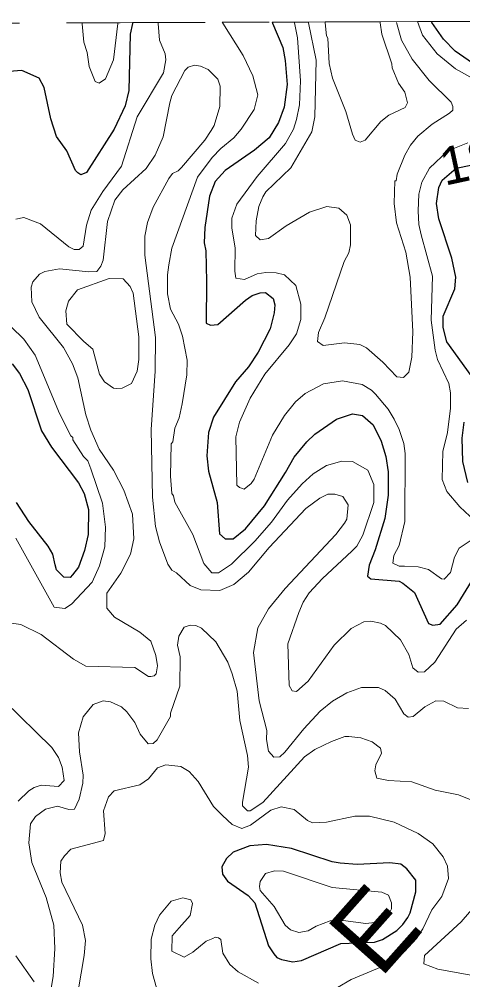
# Model space of a CAD drawing. Extents: x 423 to 448.8, y 7456.3 to 7484.
# Drawn here: x 444.257 to 445.198, y 7481.99 to 7484.028 of the extents above; entities that cross this region are included whole.
import ezdxf
from ezdxf.enums import TextEntityAlignment as Align

# ---------------------------------------------------------------- set-up
doc = ezdxf.new("R2010")
doc.units = 0
doc.header["$LTSCALE"] = 0.032
doc.linetypes.add('SHORT_DASHED', pattern=[2.7, 1.5, -1.2])
for name, color, linetype, lineweight in [('1', 7, 'Continuous', 25), ('2', 7, 'Continuous', 13), ('22', 7, 'SHORT_DASHED', 13)]:
    doc.layers.add(name, color=color, linetype=linetype, lineweight=lineweight)
doc.layers.add('61', color=7, linetype='Continuous')

msp = doc.modelspace()

# ---------------------------------------------------------------- linework, layer by layer
at = {"layer": '1'}
for points in [[(444.4983, 7484.0206), (444.4979, 7484.0186), (444.4929, 7483.9959), (444.4899, 7483.8768), (444.4821, 7483.8443), (444.4589, 7483.7948), (444.4001, 7483.7028), (444.3884, 7483.6978), (444.3815, 7483.702), (444.3769, 7483.7067), (444.3583, 7483.7484), (444.3367, 7483.7793), (444.3243, 7483.8165), (444.3104, 7483.883), (444.2996, 7483.9031), (444.2632, 7483.9194), (444.2362, 7483.917)], [(444.7937, 7484.0217), (444.7946, 7484.0197), (444.817, 7483.9681), (444.8217, 7483.9403), (444.8255, 7483.8892), (444.8193, 7483.8413), (444.8077, 7483.8088), (444.7876, 7483.7762), (444.7567, 7483.7499), (444.694, 7483.7066), (444.6731, 7483.6834), (444.6608, 7483.6525), (444.6515, 7483.586), (444.65, 7483.5535), (444.6531, 7483.5365), (444.6546, 7483.4715), (444.6538, 7483.3834), (444.6631, 7483.3787), (444.6786, 7483.3803), (444.7374, 7483.4321), (444.7513, 7483.4414), (444.7683, 7483.4475), (444.7799, 7483.4483), (444.7962, 7483.4352), (444.8, 7483.422), (444.7985, 7483.405), (444.7899, 7483.371), (444.7644, 7483.3215), (444.7436, 7483.2905), (444.7165, 7483.2588), (444.6693, 7483.1838), (444.6592, 7483.1513), (444.6553, 7483.1018), (444.6592, 7483.0693), (444.677, 7483.0028), (444.6824, 7482.9363), (444.694, 7482.9254), (444.7111, 7482.9255), (444.7374, 7482.9464), (444.7776, 7482.9958), (444.8224, 7483.0662), (444.841, 7483.0987), (444.8673, 7483.1312), (444.8843, 7483.1474), (444.9307, 7483.1792), (444.9648, 7483.1908), (444.9856, 7483.1869), (445.0081, 7483.1676), (445.0251, 7483.1328), (445.0351, 7483.1003), (445.0398, 7483.0678), (445.0398, 7483.0183), (445.0328, 7482.9688), (445.0127, 7482.9023), (444.9995, 7482.8698), (444.9965, 7482.8465), (445.0034, 7482.8404), (445.0637, 7482.8357), (445.0715, 7482.8311), (445.0963, 7482.8117), (445.1256, 7482.746), (445.1349, 7482.7422), (445.1504, 7482.7445), (445.1867, 7482.7854), (445.2192, 7482.8388)], [(445.6501, 7483.7817), (445.7011, 7483.7863), (445.7197, 7483.7933), (445.7197, 7483.8033), (445.7166, 7483.8088), (445.6903, 7483.8296), (445.6052, 7483.8606), (445.5371, 7483.8714), (445.5031, 7483.8675), (445.418, 7483.8784), (445.3329, 7483.8946), (445.2664, 7483.9147), (445.2192, 7483.9348), (445.1821, 7483.9603), (445.1574, 7483.9859), (445.1331, 7484.0209), (445.1317, 7484.0229)], [(445.2161, 7483.272), (445.1643, 7483.3431), (445.1566, 7483.3741), (445.1566, 7483.398), (445.1813, 7483.4561), (445.1836, 7483.4808), (445.1751, 7483.521), (445.1473, 7483.6046), (445.1426, 7483.6371), (445.1473, 7483.6711), (445.155, 7483.6866), (445.1842, 7483.7122), (445.2467, 7483.7244)], [(444.2424, 7483.2967), (444.2578, 7483.2766), (444.2756, 7483.2426), (444.305, 7483.1544), (444.3259, 7483.1203), (444.3831, 7483.0445), (444.3955, 7483.0214), (444.4047, 7482.9874), (444.404, 7482.9348), (444.3962, 7482.9007), (444.3831, 7482.8651), (444.3707, 7482.8489), (444.3653, 7482.8434), (444.3522, 7482.8442), (444.3367, 7482.8597), (444.3335, 7482.8702), (444.329, 7482.893), (444.3189, 7482.91), (444.2779, 7482.9626), (444.2516, 7483.0028)], [(445.2092, 7483.0453), (445.1983, 7483.0894), (445.1968, 7483.139), (445.2014, 7483.173)]]:
    msp.add_lwpolyline(points, dxfattribs=at)
msp.add_lwpolyline([(445.08, 7482.2254), (445.0669, 7482.2355), (445.0437, 7482.2379), (444.9741, 7482.2348), (444.9385, 7482.2371), (444.9215, 7482.2402), (444.8348, 7482.2688), (444.7822, 7482.2773), (444.7467, 7482.2742), (444.7111, 7482.261), (444.6971, 7482.2471), (444.6871, 7482.2293), (444.6886, 7482.2139), (444.6994, 7482.1992), (444.7428, 7482.169), (444.7575, 7482.1536), (444.7861, 7482.0623), (444.7977, 7482.0453), (444.8039, 7482.0375), (444.8139, 7482.0329), (444.8379, 7482.0282), (444.8565, 7482.0306), (444.94, 7482.0669), (445.0112, 7482.07), (445.0282, 7482.0754), (445.0583, 7482.0948), (445.0715, 7482.1071), (445.0815, 7482.1218), (445.0869, 7482.1319), (445.0986, 7482.1768), (445.0985, 7482.2015)], close=True, dxfattribs=at)
at = {"layer": '2'}
for points in [[(444.2501, 7483.6038), (444.2671, 7483.6069), (444.3027, 7483.5937), (444.363, 7483.545), (444.3738, 7483.5396), (444.3847, 7483.5396), (444.3932, 7483.5465), (444.4001, 7483.5907), (444.4102, 7483.6231), (444.4349, 7483.6626), (444.4744, 7483.716), (444.5076, 7483.8211), (444.5633, 7483.914), (444.5688, 7483.9418), (444.5672, 7483.9542), (444.5548, 7483.9836), (444.5521, 7484.0188), (444.5519, 7484.0208)], [(444.4668, 7484.0205), (444.4667, 7484.0185), (444.4573, 7483.9418), (444.4404, 7483.9016), (444.4272, 7483.8923), (444.4187, 7483.8961), (444.4055, 7483.9279), (444.4017, 7483.9573), (444.3947, 7483.9789), (444.391, 7484.0182), (444.3908, 7484.0202)], [(444.6801, 7482.8535), (444.6662, 7482.8535), (444.6492, 7482.8729), (444.626, 7482.9348), (444.5873, 7483.0036), (444.5844, 7483.0164), (444.5815, 7483.0214), (444.578, 7483.0585), (444.5795, 7483.1273), (444.5834, 7483.1312), (444.5873, 7483.1606), (444.5966, 7483.1823), (444.6028, 7483.2117), (444.6128, 7483.2735), (444.6136, 7483.3045), (444.6035, 7483.3555), (444.595, 7483.381), (444.578, 7483.4128), (444.5718, 7483.4452), (444.5718, 7483.4855), (444.5749, 7483.5071), (444.5811, 7483.5419), (444.5935, 7483.5752), (444.6353, 7483.6927), (444.667, 7483.7345), (444.6848, 7483.7538), (444.7126, 7483.7763), (444.7281, 7483.7948), (444.7559, 7483.8366), (444.7637, 7483.8676), (444.7528, 7483.9078), (444.7327, 7483.9511), (444.6893, 7484.0193), (444.688, 7484.0213)], [(444.8417, 7484.0199), (444.848, 7483.9882), (444.8541, 7483.8969), (444.8518, 7483.8459), (444.8457, 7483.815), (444.8395, 7483.7948), (444.8224, 7483.7639), (444.7621, 7483.6943), (444.7188, 7483.6355), (444.7087, 7483.6061), (444.7087, 7483.5845), (444.7157, 7483.5427), (444.7149, 7483.4932), (444.7173, 7483.4785), (444.735, 7483.4754), (444.7621, 7483.4877), (444.7807, 7483.4908), (444.8023, 7483.4901), (444.8201, 7483.4854), (444.8441, 7483.463), (444.8549, 7483.4236), (444.8549, 7483.3911), (444.8456, 7483.3602), (444.8302, 7483.3369), (444.7783, 7483.2751), (444.7474, 7483.224), (444.725, 7483.173), (444.7173, 7483.142), (444.7188, 7483.0391), (444.7244, 7483.0342), (444.7343, 7483.0307), (444.7498, 7483.043), (444.7559, 7483.0523), (444.7946, 7483.1451), (444.8201, 7483.1869), (444.8433, 7483.2163), (444.8642, 7483.2341), (444.9029, 7483.2542), (444.9431, 7483.2604), (444.9849, 7483.2526), (445.005, 7483.241), (445.0135, 7483.2325), (445.0398, 7483.2008), (445.0529, 7483.1792), (445.0638, 7483.1575), (445.0731, 7483.1281), (445.0761, 7483.1065), (445.0754, 7482.9626), (445.0638, 7482.9116), (445.0522, 7482.8899), (445.0498, 7482.8736), (445.0638, 7482.8674), (445.0746, 7482.8674), (445.104, 7482.8659), (445.1257, 7482.8605), (445.1535, 7482.8404), (445.1589, 7482.8396), (445.1721, 7482.8543), (445.1805, 7482.8868), (445.1906, 7482.9054), (445.2246, 7482.9286)], [(444.8708, 7484.0219), (444.8712, 7484.02), (444.8874, 7483.941), (444.8843, 7483.8211), (444.8781, 7483.7887), (444.8333, 7483.7128), (444.7806, 7483.6618), (444.7745, 7483.651), (444.766, 7483.6309), (444.7598, 7483.5999), (444.759, 7483.5689), (444.7683, 7483.5597), (444.7861, 7483.5628), (444.824, 7483.5898), (444.8735, 7483.6185), (444.9098, 7483.6309), (444.9353, 7483.627), (444.9524, 7483.6123), (444.9601, 7483.5914), (444.9601, 7483.5489), (444.957, 7483.5326), (444.947, 7483.5141), (444.906, 7483.3942), (444.8921, 7483.3633), (444.8905, 7483.3439), (444.9021, 7483.3354), (444.9478, 7483.3416), (444.9802, 7483.3377), (444.9942, 7483.3308), (445.0289, 7483.3006), (445.0583, 7483.2689), (445.0723, 7483.2681), (445.0838, 7483.2789), (445.0901, 7483.3107), (445.0924, 7483.3648), (445.087, 7483.4808), (445.0777, 7483.5334), (445.0576, 7483.596), (445.0529, 7483.6371), (445.0545, 7483.685), (445.0568, 7483.685), (445.0591, 7483.6989), (445.0753, 7483.7392), (445.0877, 7483.7608), (445.1032, 7483.7801), (445.1334, 7483.8049), (445.1705, 7483.8289), (445.1775, 7483.8351), (445.1775, 7483.8428), (445.1736, 7483.8521), (445.1272, 7483.8977), (445.0908, 7483.9433), (445.0684, 7483.9836), (445.058, 7484.0207)], [(445.023, 7484.0225), (445.0233, 7484.0205), (445.0266, 7483.9959), (445.048, 7483.9334), (445.0483, 7483.9248), (445.0622, 7483.8923), (445.0753, 7483.8729), (445.0808, 7483.8505), (445.0761, 7483.8405), (445.0413, 7483.8242), (445.0243, 7483.8111), (444.9911, 7483.7716), (444.981, 7483.767), (444.9702, 7483.7716), (444.9647, 7483.784), (444.95, 7483.832), (444.9222, 7483.9031), (444.9153, 7483.9341), (444.9122, 7483.9874), (444.9091, 7483.9929), (444.9064, 7484.0201), (444.9062, 7484.0221)], [(445.1828, 7483.9224), (445.1442, 7483.9541), (445.1133, 7483.9944), (445.1024, 7484.0228)], [(444.2408, 7482.7468), (444.2609, 7482.7437), (444.3042, 7482.7228), (444.3723, 7482.6702), (444.3986, 7482.6555), (444.503, 7482.6524), (444.5316, 7482.6331), (444.5363, 7482.6331), (444.544, 7482.6346), (444.5478, 7482.6392), (444.551, 7482.6563), (444.5471, 7482.678), (444.5363, 7482.7081), (444.5131, 7482.7274), (444.4597, 7482.7592), (444.4435, 7482.7785), (444.4435, 7482.8102), (444.4728, 7482.8528), (444.4937, 7482.893), (444.5007, 7482.9255), (444.4976, 7482.9781), (444.479, 7483.0291), (444.4574, 7483.0709), (444.4272, 7483.1157), (444.4094, 7483.156), (444.3984, 7483.1886), (444.3816, 7483.2673), (444.3707, 7483.2967), (444.3514, 7483.3315), (444.2996, 7483.3957), (444.2841, 7483.4282), (444.2826, 7483.4592), (444.2864, 7483.4707), (444.3003, 7483.487), (444.312, 7483.4924), (444.3429, 7483.4986), (444.4048, 7483.4916), (444.4218, 7483.4924), (444.4303, 7483.504), (444.4357, 7483.5164), (444.445, 7483.5984), (444.4604, 7483.644), (444.4774, 7483.6657), (444.527, 7483.7113), (444.5456, 7483.7392), (444.5626, 7483.7786), (444.5772, 7483.8505), (444.5811, 7483.866), (444.609, 7483.9193), (444.6159, 7483.9263), (444.6291, 7483.9302), (444.6422, 7483.9286), (444.6585, 7483.9209), (444.6786, 7483.9008), (444.684, 7483.8861), (444.6832, 7483.8428), (444.6709, 7483.8026), (444.6647, 7483.7918), (444.6515, 7483.7716), (444.602, 7483.7136), (444.5943, 7483.7059), (444.5827, 7483.7004), (444.5749, 7483.6897), (444.5417, 7483.6293), (444.5293, 7483.5968), (444.5239, 7483.5674), (444.5239, 7483.5272)], [(445.22, 7483.9023), (445.1828, 7483.9224)], [(445.2239, 7482.9634), (445.1921, 7482.9935), (445.1643, 7483.026), (445.155, 7483.0515), (445.1558, 7483.1111), (445.1659, 7483.1513), (445.1721, 7483.2024), (445.1721, 7483.2349), (445.169, 7483.255), (445.145, 7483.306), (445.1396, 7483.3261), (445.131, 7483.3896), (445.1341, 7483.4831), (445.1102, 7483.5705), (445.1055, 7483.5922), (445.104, 7483.6216), (445.1055, 7483.6564), (445.1117, 7483.6819), (445.1279, 7483.7121), (445.1666, 7483.7484), (445.2094, 7483.7658)], [(444.5239, 7483.5272), (444.5463, 7483.3524), (444.5456, 7483.2813), (444.537, 7483.1575), (444.5401, 7483.0137), (444.5463, 7482.9518), (444.5548, 7482.9193), (444.5726, 7482.8721), (444.5811, 7482.8589), (444.5912, 7482.8535), (444.6198, 7482.8264), (444.643, 7482.8172), (444.6832, 7482.8156), (444.7126, 7482.8288), (444.7436, 7482.8551), (444.7876, 7482.9069), (444.8658, 7482.9896), (444.8952, 7483.0121), (444.9122, 7483.0206), (444.9271, 7483.0204), (444.9439, 7483.0152), (444.9555, 7482.9974), (444.9524, 7482.9672), (444.9478, 7482.9587), (444.9292, 7482.9347), (444.8217, 7482.8203), (444.7861, 7482.777), (444.7637, 7482.7368), (444.7544, 7482.6842), (444.7668, 7482.5821), (444.783, 7482.5186), (444.7822, 7482.5001), (444.7861, 7482.4753), (444.7977, 7482.4621), (444.81, 7482.4629), (444.8209, 7482.473), (444.8611, 7482.5225), (444.8959, 7482.5596), (444.9222, 7482.5813), (444.9524, 7482.5991), (444.9833, 7482.6099), (445.0197, 7482.6099), (445.0336, 7482.6037), (445.0552, 7482.5852), (445.073, 7482.5542), (445.0823, 7482.5472), (445.0932, 7482.5488), (445.1179, 7482.5689), (445.1411, 7482.5821), (445.1581, 7482.5813), (445.1875, 7482.5673), (445.2107, 7482.5658)], [(444.2501, 7482.927), (444.3313, 7482.7808), (444.3545, 7482.7777), (444.3684, 7482.787), (444.4125, 7482.8334), (444.428, 7482.8682), (444.4388, 7482.9085), (444.4404, 7482.9502), (444.4342, 7483.0013), (444.4094, 7483.074), (444.4032, 7483.091), (444.3939, 7483.1003), (444.3715, 7483.1358), (444.3715, 7483.1405), (444.3669, 7483.1443), (444.3429, 7483.1915), (444.2911, 7483.3153), (444.2671, 7483.3493), (444.24, 7483.3756)], [(445.2061, 7482.753), (445.1844, 7482.7337), (445.1388, 7482.664), (445.1171, 7482.6431), (445.1039, 7482.6424), (445.0924, 7482.6517), (445.0839, 7482.6803), (445.0661, 7482.7112), (445.0344, 7482.7413), (445.0236, 7482.7468), (445.0034, 7482.7507), (444.9887, 7482.7491), (444.9617, 7482.7352), (444.9253, 7482.6996), (444.8704, 7482.6238), (444.8457, 7482.6014), (444.8364, 7482.6029), (444.8302, 7482.6145), (444.8271, 7482.7027), (444.8503, 7482.7692), (444.8596, 7482.7909), (444.8727, 7482.811), (444.9005, 7482.8411), (444.9632, 7482.8991), (444.9733, 7482.91), (444.9864, 7482.9332), (445.0096, 7483.0028), (445.0096, 7483.0407), (444.9973, 7483.0709), (444.9648, 7483.0894), (444.9416, 7483.0902), (444.9091, 7483.0809), (444.8812, 7483.0631), (444.858, 7483.0422), (444.8263, 7483.0075), (444.7923, 7482.9611), (444.7574, 7482.9208), (444.708, 7482.8721), (444.6801, 7482.8535)], [(444.3297, 7481.9973), (444.3328, 7482.0561), (444.3305, 7482.1056), (444.3143, 7482.1644), (444.2841, 7482.2386), (444.2779, 7482.2804), (444.281, 7482.3206), (444.2919, 7482.3361), (444.3135, 7482.3523), (444.3383, 7482.3585), (444.363, 7482.3516), (444.3746, 7482.3523), (444.3847, 7482.3732), (444.3924, 7482.4073), (444.3932, 7482.4243), (444.3854, 7482.4738), (444.3831, 7482.514), (444.3932, 7482.548), (444.414, 7482.5743), (444.4357, 7482.582), (444.4512, 7482.5797), (444.4744, 7482.5689), (444.486, 7482.5588), (444.503, 7482.5356), (444.5138, 7482.5109), (444.5308, 7482.4908), (444.5417, 7482.4915), (444.5502, 7482.4993), (444.578, 7482.5488), (444.578, 7482.5558), (444.5981, 7482.613), (444.5989, 7482.6749), (444.5935, 7482.6996), (444.5958, 7482.7189), (444.6074, 7482.7383), (444.6198, 7482.7421), (444.6322, 7482.7414), (444.6438, 7482.7359), (444.6747, 7482.7073), (444.7002, 7482.664), (444.7095, 7482.6393), (444.7196, 7482.6022), (444.7257, 7482.5403), (444.742, 7482.466), (444.7435, 7482.4413), (444.7312, 7482.367), (444.7312, 7482.3593), (444.742, 7482.3485), (444.7474, 7482.3485), (444.7745, 7482.3662), (444.8626, 7482.4629), (444.8843, 7482.4784), (444.9199, 7482.4954), (444.9485, 7482.5063), (444.957, 7482.5063), (444.9818, 7482.5032), (445.0065, 7482.4946), (445.0235, 7482.4815), (445.0258, 7482.4707), (445.0143, 7482.4459), (445.0119, 7482.4336), (445.0158, 7482.4181), (445.0406, 7482.4127), (445.0901, 7482.4103), (445.1396, 7482.3925), (445.1891, 7482.3825), (445.2262, 7482.3678)], [(444.2555, 7482.3686), (444.2779, 7482.391), (444.2888, 7482.398), (444.3042, 7482.4026), (444.3406, 7482.4003), (444.3529, 7482.4126), (444.3483, 7482.4413), (444.3406, 7482.4614), (444.3266, 7482.4831), (444.2253, 7482.582)], [(444.3761, 7481.9293), (444.3952, 7482.0418), (444.3978, 7482.0731), (444.3916, 7482.1056), (444.3475, 7482.1969), (444.3445, 7482.217), (444.346, 7482.2417), (444.3537, 7482.2533), (444.3669, 7482.2672), (444.4365, 7482.2858), (444.4396, 7482.3005), (444.4365, 7482.3485), (444.4465, 7482.3778), (444.4589, 7482.391), (444.5131, 7482.4034), (444.5316, 7482.4165), (444.5509, 7482.4397), (444.5688, 7482.4459), (444.6004, 7482.4428), (444.6183, 7482.432), (444.6368, 7482.4104), (444.6693, 7482.3578), (444.6886, 7482.3384), (444.7095, 7482.3191), (444.7296, 7482.3113), (444.7482, 7482.3183), (444.7915, 7482.35), (444.8132, 7482.357), (444.841, 7482.3516), (444.8689, 7482.3276), (444.8797, 7482.3229), (444.9091, 7482.3245), (444.9694, 7482.3369), (445.0004, 7482.3369), (445.0529, 7482.3245), (445.104, 7482.3005), (445.1349, 7482.2781), (445.1566, 7482.251), (445.1659, 7482.2309), (445.1682, 7482.2046), (445.1542, 7482.1667), (445.1326, 7482.1381), (445.114, 7482.0979), (445.1001, 7482.0778), (445.0746, 7482.0499), (445.0344, 7482.0213), (444.9617, 7481.9903), (444.9323, 7481.9733)], [(444.7652, 7481.9826), (444.7219, 7482.0066), (444.7041, 7482.0221), (444.6894, 7482.0468), (444.6848, 7482.0754), (444.6805, 7482.0793), (444.6733, 7482.0802), (444.668, 7482.0779), (444.6538, 7482.0716), (444.626, 7482.0484), (444.6074, 7482.0383), (444.5811, 7482.0507), (444.5819, 7482.0831), (444.5966, 7482.1002), (444.6198, 7482.1265), (444.6252, 7482.152), (444.6214, 7482.1598), (444.6043, 7482.1636), (444.5796, 7482.1567), (444.5548, 7482.1273), (444.5448, 7482.1056), (444.537, 7482.0762), (444.5363, 7482.0344), (444.5401, 7482.0035), (444.5486, 7481.9726)], [(445.2262, 7482.1489), (445.1953, 7482.1133), (445.1171, 7482.0414), (445.1156, 7482.0236), (445.1458, 7482.0128), (445.22, 7481.9989)], [(444.2501, 7482.0406), (444.2888, 7481.9857)], [(444.3243, 7481.9679), (444.3297, 7481.9973)]]:
    msp.add_lwpolyline(points, dxfattribs=at)
for points in [[(444.3947, 7483.3439), (444.3584, 7483.381), (444.356, 7483.4089), (444.3622, 7483.4298), (444.3808, 7483.4537), (444.4481, 7483.4777), (444.4782, 7483.4769), (444.493, 7483.4607), (444.4991, 7483.4468), (444.5115, 7483.354), (444.5115, 7483.306), (444.5076, 7483.2813), (444.4953, 7483.255), (444.4759, 7483.2449), (444.4636, 7483.2441), (444.4574, 7483.2449), (444.438, 7483.2588), (444.428, 7483.2751), (444.4133, 7483.3277)], [(444.7981, 7482.1458), (444.7683, 7482.1791), (444.7675, 7482.1876), (444.7683, 7482.1984), (444.7799, 7482.2154), (444.7993, 7482.2208), (444.8178, 7482.2201), (444.9215, 7482.186), (445.0266, 7482.176), (445.0406, 7482.1698), (445.0475, 7482.1536), (445.0475, 7482.1404), (445.0429, 7482.1319), (445.0251, 7482.1133), (444.9926, 7482.1094), (444.9447, 7482.1156), (444.9168, 7482.1149), (444.8874, 7482.1041), (444.8704, 7482.094), (444.8503, 7482.0901), (444.8332, 7482.0963), (444.8216, 7482.1056)]]:
    msp.add_lwpolyline(points, close=True, dxfattribs=at)
at = {"layer": '22'}
for points in [[(445.1317, 7484.0229), (445.5196, 7484.0243), (446.0434, 7484.0262), (446.1472, 7484.0266), (446.5337, 7484.0279)], [(443.3063, 7484.0163), (443.4241, 7484.0167), (443.948, 7484.0186), (444.0877, 7484.0191), (444.1578, 7484.0194), (444.3908, 7484.0202), (444.4668, 7484.0205)], [(444.4668, 7484.0205), (444.4718, 7484.0205), (444.4983, 7484.0206), (444.5519, 7484.0208), (444.688, 7484.0213), (444.7937, 7484.0217), (444.8708, 7484.0219), (444.9062, 7484.0221)], [(444.9062, 7484.0221), (444.9957, 7484.0224), (445.023, 7484.0225), (445.1024, 7484.0228), (445.1317, 7484.0229)]]:
    msp.add_lwpolyline(points, dxfattribs=at)

# ---------------------------------------------------------------- texts
at = {"layer": '61'}
for s, height, rotation, p in [('1800', 0.08, 12.219, (445.2763, 7483.6996)), ('E', 0.16, 48.377, (445.0704, 7482.0438))]:
    msp.add_text(s, height=height, rotation=rotation, dxfattribs=at).set_placement(p, align=Align.CENTER)

doc.saveas('drawing.dxf')
